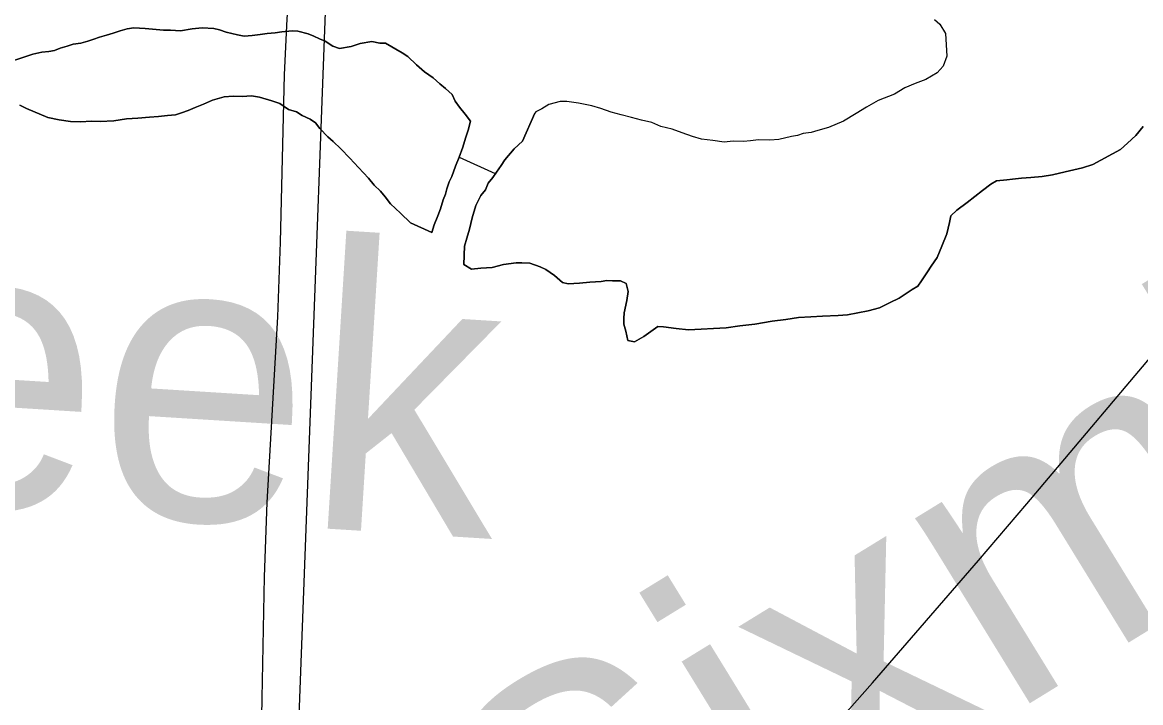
# Model space of a CAD drawing. Extents: x 2.4 to 73.1, y 4.5 to 25.6.
# Drawn here: x 46.5588 to 46.7456, y 20.407 to 20.5207 of the extents above; entities that cross this region are included whole.
import ezdxf

# ---------------------------------------------------------------- set-up
doc = ezdxf.new("R2010")
doc.units = 0
for name, color, linetype in [('GM_X_Minor_Lake', 7, 'Continuous'), ('GM_X_Minor_River', 7, 'Continuous'), ('GM_X_Minor_River_Text', 7, 'Continuous'), ('GM_X_State_Route', 7, 'Continuous'), ('GM_X_Township_Road', 7, 'Continuous')]:
    doc.layers.add(name, color=color, linetype=linetype)

msp = doc.modelspace()

# ---------------------------------------------------------------- linework, layer by layer
at = {"layer": 'GM_X_Minor_Lake'}
for points in [[(46.71118, 20.5212), (46.71211, 20.52041), (46.71301, 20.51886), (46.71327, 20.51505), (46.71264, 20.51336), (46.71165, 20.51225), (46.70972, 20.51117), (46.70798, 20.51047), (46.70624, 20.50976), (46.70449, 20.50868), (46.7018, 20.50763), (46.69986, 20.50655), (46.69811, 20.50547), (46.69597, 20.50421), (46.69346, 20.50315), (46.69173, 20.50264), (46.69058, 20.5023), (46.68924, 20.50215), (46.68828, 20.5018), (46.68732, 20.50164), (46.68521, 20.50114), (46.68368, 20.501), (46.68178, 20.50107), (46.68044, 20.50092), (46.6793, 20.50077), (46.67758, 20.50083), (46.67606, 20.50069), (46.67416, 20.50094), (46.67226, 20.50119), (46.67075, 20.50162), (46.66906, 20.50225), (46.66737, 20.50288), (46.66548, 20.50332), (46.66397, 20.50394), (46.66227, 20.50438), (46.66057, 20.50482), (46.65887, 20.50526), (46.65717, 20.50569), (46.65548, 20.50632), (46.65397, 20.50675), (46.65284, 20.50698), (46.6517, 20.50721), (46.6498, 20.50746), (46.64866, 20.5075), (46.64674, 20.50699), (46.64558, 20.50627), (46.64461, 20.50573), (46.64441, 20.50555)], [(46.71118, 20.5212), (46.71211, 20.52041), (46.71301, 20.51886), (46.71327, 20.51505), (46.71264, 20.51336), (46.71165, 20.51225), (46.70972, 20.51117), (46.70798, 20.51047), (46.70624, 20.50976), (46.70449, 20.50868), (46.7018, 20.50763), (46.69986, 20.50655), (46.69811, 20.50547), (46.69597, 20.50421), (46.69346, 20.50315), (46.69173, 20.50264), (46.69058, 20.5023), (46.68924, 20.50215), (46.68828, 20.5018), (46.68732, 20.50164), (46.68521, 20.50114), (46.68368, 20.501), (46.68178, 20.50107), (46.68044, 20.50092), (46.6793, 20.50077), (46.67758, 20.50083), (46.67606, 20.50069), (46.67416, 20.50094), (46.67226, 20.50119), (46.67075, 20.50162), (46.66906, 20.50225), (46.66737, 20.50288), (46.66548, 20.50332), (46.66397, 20.50394), (46.66227, 20.50438), (46.66057, 20.50482), (46.65887, 20.50526), (46.65717, 20.50569), (46.65548, 20.50632), (46.65397, 20.50675), (46.65284, 20.50698), (46.6517, 20.50721), (46.6498, 20.50746), (46.64866, 20.5075), (46.64674, 20.50699), (46.64558, 20.50627), (46.64461, 20.50573), (46.64441, 20.50555)], [(46.59251, 20.50823), (46.59404, 20.50837), (46.59556, 20.50831), (46.59709, 20.50845), (46.59841, 20.50822), (46.60049, 20.50758), (46.60181, 20.50716), (46.6033, 20.50615), (46.60462, 20.50573), (46.60555, 20.50513), (46.60687, 20.50451), (46.6078, 20.50391), (46.60853, 20.50294), (46.60982, 20.50156), (46.61074, 20.50077), (46.61204, 20.49959), (46.61351, 20.49801), (46.61499, 20.49644), (46.61664, 20.49468), (46.61756, 20.49351), (46.61867, 20.49252), (46.6194, 20.49154), (46.62031, 20.49037), (46.62198, 20.48879), (46.62364, 20.48721), (46.62721, 20.48557), (46.62763, 20.48689), (46.62825, 20.48839), (46.62867, 20.48952), (46.62909, 20.49103), (46.6295, 20.49197), (46.62973, 20.49291), (46.63014, 20.49404), (46.63055, 20.49497), (46.63118, 20.49667), (46.6318, 20.49817), (46.63242, 20.49986), (46.63285, 20.50137), (46.63328, 20.50268), (46.6337, 20.50419), (46.63279, 20.50536), (46.63187, 20.50653), (46.63114, 20.50751), (46.63061, 20.50867), (46.6295, 20.50966), (46.62857, 20.51045), (46.62746, 20.51144), (46.62597, 20.51244), (46.62467, 20.51362), (46.6232, 20.515), (46.62226, 20.5156), (46.61946, 20.51722), (46.61851, 20.51725), (46.61718, 20.51749), (46.61527, 20.51717), (46.61373, 20.51665), (46.61181, 20.51633), (46.61068, 20.51675), (46.60938, 20.51756), (46.60844, 20.51797), (46.6075, 20.51838), (46.60656, 20.51879), (46.60486, 20.51923), (46.60391, 20.51926), (46.60219, 20.51913), (46.60104, 20.51897), (46.59971, 20.51883), (46.59856, 20.51868), (46.59722, 20.51853), (46.59588, 20.51839), (46.59475, 20.51861), (46.59286, 20.51906), (46.59173, 20.51948), (46.59078, 20.5197), (46.58888, 20.51976), (46.58716, 20.51963), (46.58525, 20.51931), (46.58354, 20.51937), (46.5824, 20.51941), (46.57936, 20.5197), (46.57841, 20.51973), (46.57746, 20.51976), (46.57631, 20.51961), (46.57516, 20.51927), (46.574, 20.51892), (46.57285, 20.51858), (46.57169, 20.51824), (46.57073, 20.51789), (46.56977, 20.51754), (46.56861, 20.5172), (46.56728, 20.51706), (46.56631, 20.51671), (46.56516, 20.51637), (46.5642, 20.51602), (46.56324, 20.51586), (46.56209, 20.51571), (46.56056, 20.51538), (46.55479, 20.51348)], [(46.55479, 20.51348), (46.56056, 20.51538), (46.56209, 20.51571), (46.56324, 20.51586), (46.5642, 20.51602), (46.56516, 20.51637), (46.56631, 20.51671), (46.56728, 20.51706), (46.56861, 20.5172), (46.56977, 20.51754), (46.57073, 20.51789), (46.57169, 20.51824), (46.57285, 20.51858), (46.574, 20.51892), (46.57516, 20.51927), (46.57631, 20.51961), (46.57746, 20.51976), (46.57841, 20.51973), (46.57936, 20.5197), (46.5824, 20.51941), (46.58354, 20.51937), (46.58525, 20.51931), (46.58716, 20.51963), (46.58888, 20.51976), (46.59078, 20.5197), (46.59173, 20.51948), (46.59286, 20.51906), (46.59475, 20.51861), (46.59588, 20.51839), (46.59722, 20.51853), (46.59856, 20.51868), (46.59971, 20.51883), (46.60104, 20.51897), (46.60219, 20.51913), (46.60391, 20.51926), (46.60486, 20.51923), (46.60656, 20.51879), (46.6075, 20.51838), (46.60844, 20.51797), (46.60938, 20.51756), (46.61068, 20.51675), (46.61181, 20.51633), (46.61373, 20.51665), (46.61527, 20.51717), (46.61718, 20.51749), (46.61851, 20.51725), (46.61946, 20.51722), (46.62226, 20.5156), (46.6232, 20.515), (46.62467, 20.51362), (46.62597, 20.51244), (46.62746, 20.51144), (46.62857, 20.51045), (46.6295, 20.50966), (46.63061, 20.50867), (46.63114, 20.50751), (46.63187, 20.50653), (46.63279, 20.50536), (46.6337, 20.50419), (46.63328, 20.50268), (46.63285, 20.50137), (46.63242, 20.49986), (46.6318, 20.49817), (46.63118, 20.49667), (46.63055, 20.49497), (46.63014, 20.49404), (46.62973, 20.49291), (46.6295, 20.49197), (46.62909, 20.49103), (46.62867, 20.48952), (46.62825, 20.48839), (46.62763, 20.48689), (46.62721, 20.48557), (46.62364, 20.48721), (46.62198, 20.48879), (46.62031, 20.49037), (46.6194, 20.49154), (46.61867, 20.49252), (46.61756, 20.49351), (46.61664, 20.49468), (46.61499, 20.49644), (46.61351, 20.49801), (46.61204, 20.49959), (46.61074, 20.50077), (46.60982, 20.50156), (46.60853, 20.50294), (46.6078, 20.50391), (46.60687, 20.50451), (46.60555, 20.50513), (46.60462, 20.50573), (46.6033, 20.50615), (46.60181, 20.50716), (46.60049, 20.50758), (46.59841, 20.50822), (46.59709, 20.50845), (46.59556, 20.50831), (46.59404, 20.50837), (46.59251, 20.50823)], [(46.55838, 20.50689), (46.55951, 20.50628), (46.56308, 20.50483), (46.56497, 20.50439), (46.56686, 20.50413), (46.56858, 20.50408), (46.57029, 20.50421), (46.57182, 20.50416), (46.5741, 20.50427), (46.57621, 20.50458), (46.57812, 20.50471), (46.58003, 20.50484), (46.58155, 20.50498), (46.58308, 20.50512), (46.58442, 20.50526), (46.58538, 20.50561), (46.58654, 20.50595), (46.58769, 20.50648), (46.58905, 20.50701), (46.59059, 20.50772), (46.59251, 20.50823)], [(46.59251, 20.50823), (46.59059, 20.50772), (46.58905, 20.50701), (46.58769, 20.50648), (46.58654, 20.50595), (46.58538, 20.50561), (46.58442, 20.50526), (46.58308, 20.50512), (46.58155, 20.50498), (46.58003, 20.50484), (46.57812, 20.50471), (46.57621, 20.50458), (46.5741, 20.50427), (46.57182, 20.50416), (46.57029, 20.50421), (46.56858, 20.50408), (46.56686, 20.50413), (46.56497, 20.50439), (46.56308, 20.50483), (46.55951, 20.50628), (46.55838, 20.50689)], [(46.64441, 20.50555), (46.64236, 20.50086), (46.64098, 20.49957), (46.6394, 20.49772), (46.6388, 20.49679), (46.638, 20.49568), (46.6374, 20.49475), (46.63661, 20.49382), (46.63619, 20.49269), (46.6354, 20.49177), (46.63459, 20.49008), (46.63395, 20.48801), (46.63351, 20.48613), (46.63308, 20.48462), (46.63266, 20.4833), (46.63256, 20.48026)], [(46.63256, 20.48026), (46.63266, 20.4833), (46.63308, 20.48462), (46.63351, 20.48613), (46.63395, 20.48801), (46.63459, 20.49008), (46.6354, 20.49177), (46.63619, 20.49269), (46.63661, 20.49382), (46.6374, 20.49475), (46.638, 20.49568), (46.6388, 20.49679), (46.6394, 20.49772), (46.64098, 20.49957), (46.64236, 20.50086), (46.64441, 20.50555)], [(46.63256, 20.48026), (46.63387, 20.47946), (46.63539, 20.4796), (46.6373, 20.47972), (46.63922, 20.48023), (46.64133, 20.48054), (46.64228, 20.48051), (46.64361, 20.48046), (46.6453, 20.47984), (46.64624, 20.47942), (46.64773, 20.47842), (46.64903, 20.47724), (46.64997, 20.47702), (46.65188, 20.47714), (46.6536, 20.47728), (46.65551, 20.4774), (46.65646, 20.47756), (46.65742, 20.47753), (46.65875, 20.47749), (46.65969, 20.47707), (46.66003, 20.47573), (46.65979, 20.47422), (46.65934, 20.47214), (46.65931, 20.47119), (46.65928, 20.47024), (46.65962, 20.46909), (46.65995, 20.46755), (46.66109, 20.46733), (46.66264, 20.46822), (46.66498, 20.46986), (46.66593, 20.46983), (46.66802, 20.46957), (46.6701, 20.46931), (46.6722, 20.46943), (46.6743, 20.46955), (46.6764, 20.46967), (46.67869, 20.46997), (46.68118, 20.47027), (46.68405, 20.47075), (46.68634, 20.47105), (46.68845, 20.47136), (46.69055, 20.47148), (46.69246, 20.47161), (46.69512, 20.47171), (46.69665, 20.47185), (46.69838, 20.47217), (46.7001, 20.47249), (46.70202, 20.473), (46.70376, 20.47389), (46.70531, 20.4746), (46.70745, 20.47605), (46.70842, 20.47659), (46.70902, 20.47752), (46.71002, 20.47901), (46.71062, 20.47994), (46.71162, 20.48143), (46.71244, 20.48331), (46.71327, 20.48537), (46.71371, 20.48726), (46.71394, 20.48839), (46.71492, 20.48931), (46.71667, 20.49058), (46.71921, 20.49259), (46.72058, 20.49369), (46.72155, 20.49423), (46.72327, 20.49436), (46.72423, 20.49452), (46.72575, 20.49466), (46.72728, 20.4948), (46.72919, 20.49492), (46.73092, 20.49525), (46.73303, 20.49575), (46.7359, 20.49641), (46.73763, 20.49693), (46.74228, 20.49943), (46.74346, 20.50054), (46.74484, 20.50182), (46.74603, 20.5033)], [(46.74603, 20.5033), (46.74484, 20.50182), (46.74346, 20.50054), (46.74228, 20.49943), (46.73763, 20.49693), (46.7359, 20.49641), (46.73303, 20.49575), (46.73092, 20.49525), (46.72919, 20.49492), (46.72728, 20.4948), (46.72575, 20.49466), (46.72423, 20.49452), (46.72327, 20.49436), (46.72155, 20.49423), (46.72058, 20.49369), (46.71921, 20.49259), (46.71667, 20.49058), (46.71492, 20.48931), (46.71394, 20.48839), (46.71371, 20.48726), (46.71327, 20.48537), (46.71244, 20.48331), (46.71162, 20.48143), (46.71062, 20.47994), (46.71002, 20.47901), (46.70902, 20.47752), (46.70842, 20.47659), (46.70745, 20.47605), (46.70531, 20.4746), (46.70376, 20.47389), (46.70202, 20.473), (46.7001, 20.47249), (46.69838, 20.47217), (46.69665, 20.47185), (46.69512, 20.47171), (46.69246, 20.47161), (46.69055, 20.47148), (46.68845, 20.47136), (46.68634, 20.47105), (46.68405, 20.47075), (46.68118, 20.47027), (46.67869, 20.46997), (46.6764, 20.46967), (46.6743, 20.46955), (46.6722, 20.46943), (46.6701, 20.46931), (46.66802, 20.46957), (46.66593, 20.46983), (46.66498, 20.46986), (46.66264, 20.46822), (46.66109, 20.46733), (46.65995, 20.46755), (46.65962, 20.46909), (46.65928, 20.47024), (46.65931, 20.47119), (46.65934, 20.47214), (46.65979, 20.47422), (46.66003, 20.47573), (46.65969, 20.47707), (46.65875, 20.47749), (46.65742, 20.47753), (46.65646, 20.47756), (46.65551, 20.4774), (46.6536, 20.47728), (46.65188, 20.47714), (46.64997, 20.47702), (46.64903, 20.47724), (46.64773, 20.47842), (46.64624, 20.47942), (46.6453, 20.47984), (46.64361, 20.48046), (46.64228, 20.48051), (46.64133, 20.48054), (46.63922, 20.48023), (46.6373, 20.47972), (46.63539, 20.4796), (46.63387, 20.47946), (46.63256, 20.48026)]]:
    msp.add_lwpolyline(points, dxfattribs=at)
at = {"layer": 'GM_X_Minor_River'}
msp.add_line((46.6318, 20.49817), (46.63778, 20.49545), dxfattribs=at)
msp.add_lwpolyline([(46.60122, 20.30202), (46.61067, 20.55521), (47.78988, 21.68452)], dxfattribs=at)
at = {"layer": 'GM_X_State_Route'}
msp.add_lwpolyline([(46.58963, 20.28708), (46.60386, 20.30355), (46.61296, 20.31377), (46.63317, 20.33616), (46.65286, 20.35775), (46.66496, 20.3707), (46.67443, 20.38099), (46.68373, 20.39101), (46.70083, 20.41032), (46.71854, 20.43075), (46.72659, 20.44023), (46.75105, 20.4692), (46.75812, 20.47764), (46.76275, 20.4837), (46.76626, 20.48844), (46.76895, 20.49224), (46.77394, 20.49972), (46.78014, 20.5094), (46.78487, 20.51672), (46.79218, 20.52755)], dxfattribs=at)
at = {"layer": 'GM_X_Township_Road'}
msp.add_lwpolyline([(46.59693, 20.30195), (46.59793, 20.32301), (46.59818, 20.33159), (46.59872, 20.34713), (46.59879, 20.35802), (46.59876, 20.36188), (46.59872, 20.36579), (46.59858, 20.37513), (46.5985, 20.37823), (46.59855, 20.38912), (46.59887, 20.40779), (46.59928, 20.42802), (46.59974, 20.44045), (46.60149, 20.47152), (46.60195, 20.48396), (46.60263, 20.51196), (46.60305, 20.52128), (46.60354, 20.52748), (46.6047, 20.53675), (46.60537, 20.54294), (46.60569, 20.54915), (46.6057, 20.54966)], dxfattribs=at)

# ---------------------------------------------------------------- texts
at = {"layer": 'GM_X_Minor_River_Text'}
for s, height, rotation, p in [('Sixmile', 0.04737, 31.5641, (46.64839, 20.35855)), ('Creek', 0.047372, 356.419, (46.46853, 20.44493))]:
    msp.add_text(s, height=height, rotation=rotation, dxfattribs=at).set_placement(p)

doc.saveas('drawing.dxf')
